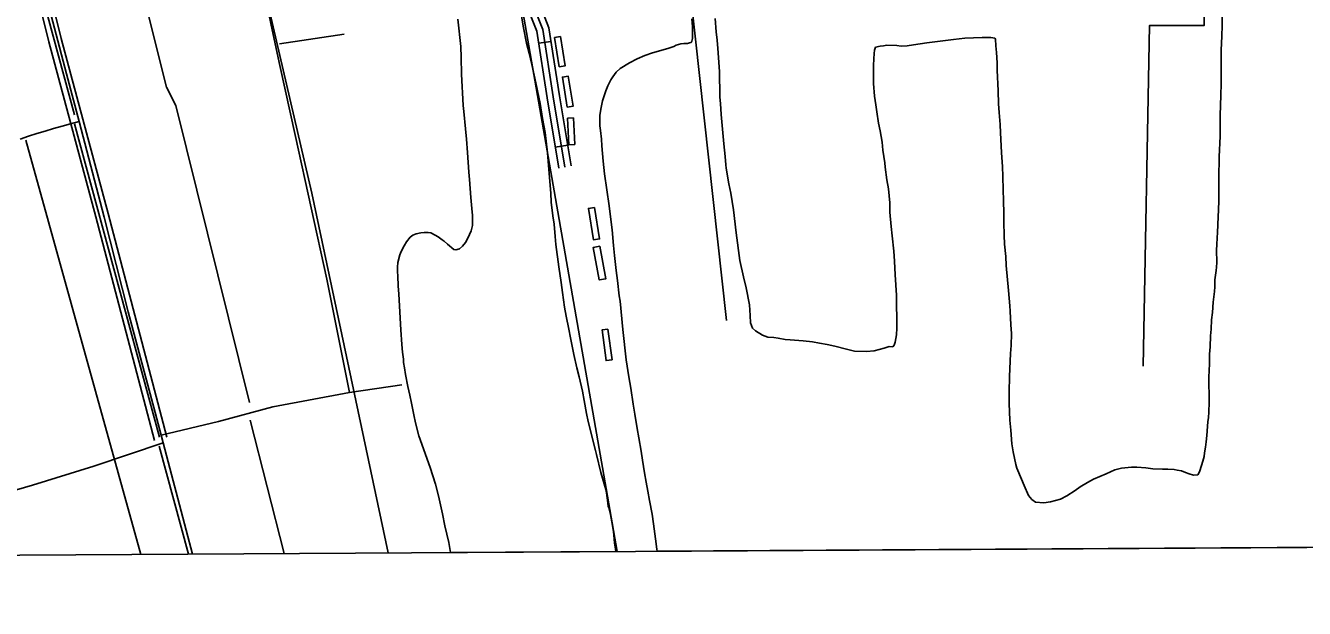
# Model space of a CAD drawing. Extents: x 3477039 to 3515015, y 546746 to 572297.
# Drawn here: x 3488491 to 3491528, y 555318 to 556703 of the extents above; entities that cross this region are included whole.
import ezdxf

# ---------------------------------------------------------------- set-up
doc = ezdxf.new("R2010")
doc.units = 0
for name, color, linetype in [('V-ANNO-SYMB', 7, 'Continuous'), ('V-BLDG-OTLN', 7, 'Continuous'), ('V-DTCH-CNTR', 7, 'Continuous'), ('V-ROAD-CNTR', 7, 'Continuous'), ('V-SITE-VEGE', 7, 'Continuous'), ('V-TOPO-SHOR', 7, 'Continuous')]:
    doc.layers.add(name, color=color, linetype=linetype)

msp = doc.modelspace()

# ---------------------------------------------------------------- linework, layer by layer
at = {"layer": 'V-ANNO-SYMB'}
msp.add_lwpolyline([(3487280.7, 555437.8), (3500171.5, 555514.5), (3500191.1, 552220.1), (3487300.3, 552143.4)], close=True, dxfattribs=at)
at = {"layer": 'V-BLDG-OTLN'}
for points in [[(3489758.4, 556604.7), (3489772.3, 556606.9), (3489761.3, 556676.7), (3489747.4, 556674.5)], [(3489777.3, 556509.2), (3489791.2, 556511.4), (3489779.9, 556582.6), (3489766, 556580.4)], [(3489781.3, 556419.9), (3489795.3, 556420.6), (3489792.1, 556483.6), (3489778.2, 556482.9)], [(3489842.4, 556270.9), (3489854.1, 556196.2), (3489839.3, 556193.9), (3489827.6, 556268.6)], [(3489854.9, 556178.5), (3489869.3, 556101.5), (3489853.3, 556098.5), (3489838.8, 556175.5)], [(3489874.1, 555981.7), (3489883.9, 555909), (3489869.6, 555907), (3489859.9, 555979.8)]]:
    msp.add_lwpolyline(points, close=True, dxfattribs=at)
at = {"layer": 'V-DTCH-CNTR'}
for p, q in [((3489206.2, 556100.7), (3489260.5, 555831.6)), ((3489260.5, 555831.6), (3489384.5, 555849.4))]:
    msp.add_line(p, q, dxfattribs=at)
for points in [[(3488282.1, 557775.9), (3488303.5, 557690.8), (3488325.2, 557605.7), (3488347.2, 557520.8), (3488369.4, 557435.9), (3488420.3, 557245.3), (3488473.4, 557033.4), (3488531.1, 556805.8), (3488588.5, 556587.9), (3488618.1, 556474.9), (3488677.4, 556247.5), (3488734.8, 556023), (3488798.7, 555783.4), (3488813.4, 555730), (3488818, 555711.9), (3488872.3, 555503.9), (3488887.1, 555447.3)], [(3488922, 557429.1), (3488935, 557362.4), (3488948.2, 557295.6), (3488961.7, 557228.9), (3488975.5, 557162.3), (3488989.5, 557095.7), (3489003.8, 557029.2), (3489022.5, 556945.1), (3489040.9, 556861), (3489059.1, 556776.8), (3489077, 556692.6), (3489094.6, 556608.3), (3489132.1, 556439.1), (3489169.2, 556270), (3489206.2, 556100.7)], [(3488478.1, 556433.2), (3488497.9, 556439.9), (3488517.7, 556446.3), (3488537.7, 556452.4), (3488557.7, 556458.4), (3488577.8, 556464.1), (3488597.9, 556469.6), (3488618.1, 556474.9)], [(3488813.4, 555730), (3488949, 555762.7), (3489078.2, 555797), (3489260.5, 555831.6)], [(3488818, 555711.9), (3488653.4, 555656.5), (3488507.5, 555610.9), (3488411.8, 555583.1)]]:
    msp.add_lwpolyline(points, dxfattribs=at)
at = {"layer": 'V-ROAD-CNTR'}
for p, q in [((3489709.4, 556660.8), (3489739, 556665.4)), ((3489749, 556413.8), (3489778.6, 556418.7))]:
    msp.add_line(p, q, dxfattribs=at)
for points in [[(3489367.1, 558851.3), (3489399.3, 558654.4), (3489455.9, 558318.9), (3489494.9, 558060.8), (3489546.5, 557756), (3489561, 557626.7), (3489580.5, 557523.9), (3489624.3, 557271.6), (3489638, 557183.9), (3489646.8, 557086.5), (3489651.3, 556962.9), (3489686.4, 556777.8), (3489719.5, 556693.6), (3489744.3, 556533.5), (3489772, 556366.9)], [(3489757.2, 556364.4), (3489729.5, 556531.1), (3489704.9, 556689.7), (3489671.9, 556773.6), (3489636.3, 556961.2), (3489631.8, 557085.6), (3489623.1, 557182.1), (3489609.5, 557269.2), (3489565.7, 557521.2), (3489547, 557620.2)], [(3489786.8, 556369.4), (3489759.1, 556535.9), (3489734, 556697.6), (3489700.9, 556782), (3489666.2, 556964.5), (3489661.7, 557087.5), (3489652.9, 557185.8), (3489639.1, 557274.1), (3489595.2, 557526.5), (3489578.5, 557614.8)], [(3488403.8, 557237.3), (3488546.3, 556664.4), (3488658.2, 556248.7), (3488797.5, 555717.3)], [(3488432.8, 557245), (3488575.4, 556671.9), (3488687.2, 556256.4), (3488826.5, 555724.9)]]:
    msp.add_lwpolyline(points, dxfattribs=at)
at = {"layer": 'V-SITE-VEGE'}
for p, q in [((3491332.8, 556702.8), (3491332.5, 556796.2)), ((3489663.5, 556758), (3489673.2, 556697.4)), ((3489524.6, 556653), (3489517.9, 556717.9)), ((3490074.4, 556700.2), (3490073.1, 556719.1)), ((3490128.5, 556719.4), (3490130.8, 556688)), ((3489673.2, 556697.4), (3489680.6, 556661.3)), ((3490074.9, 556685.6), (3490074.4, 556700.2)), ((3490075, 556672.3), (3490074.9, 556685.6)), ((3490130.8, 556688), (3490133, 556668.2)), ((3491331.6, 556677.9), (3491332.8, 556702.8)), ((3489680.6, 556661.3), (3489687.2, 556637.7)), ((3490030.3, 556653.2), (3490036.3, 556656.2)), ((3490036.3, 556656.2), (3490047.1, 556659.7)), ((3490047.1, 556659.7), (3490053.9, 556660.1)), ((3490053.9, 556660.1), (3490063, 556660.2)), ((3490063, 556660.2), (3490067.7, 556661.5)), ((3490067.7, 556661.5), (3490071.6, 556662.8)), ((3490071.6, 556662.8), (3490073.3, 556666.2)), ((3490073.3, 556666.2), (3490075, 556672.3)), ((3490133, 556668.2), (3490134.8, 556648.4)), ((3490528.3, 556654.6), (3490536.1, 556656)), ((3490536.1, 556656), (3490559.7, 556655.6)), ((3490559.7, 556655.6), (3490570, 556653.9)), ((3490584.2, 556654.8), (3490599.7, 556657.1)), ((3490599.7, 556657.1), (3490631.1, 556661.9)), ((3490631.1, 556661.9), (3490694.3, 556669.9)), ((3490694.3, 556669.9), (3490721.4, 556672.6)), ((3490721.4, 556672.6), (3490762.2, 556674.4)), ((3490762.2, 556674.4), (3490783.3, 556674.5)), ((3490783.3, 556674.5), (3490792.8, 556673.3)), ((3490792.8, 556673.3), (3490794.1, 556670.3)), ((3490794.1, 556670.3), (3490795, 556654.8)), ((3491330.5, 556644.8), (3491331.6, 556677.9)), ((3489525.1, 556627.2), (3489524.6, 556653)), ((3489526.5, 556587.6), (3489525.1, 556627.2)), ((3489687.2, 556637.7), (3489693.3, 556610.6)), ((3489943.5, 556624), (3489961.6, 556631.8)), ((3489961.6, 556631.8), (3489979.6, 556637.9)), ((3489979.6, 556637.9), (3490016.1, 556648.4)), ((3490016.1, 556648.4), (3490030.3, 556653.2)), ((3490134.8, 556648.4), (3490138.5, 556593.4)), ((3490505.2, 556623.6), (3490506.5, 556636.5)), ((3490506.5, 556636.5), (3490506.9, 556644.2)), ((3490506.9, 556644.2), (3490509.4, 556651.6)), ((3490509.4, 556651.6), (3490520.2, 556653.7)), ((3490520.2, 556653.7), (3490528.3, 556654.6)), ((3490570, 556653.9), (3490584.2, 556654.8)), ((3490795, 556654.8), (3490796.3, 556638.9)), ((3490796.3, 556638.9), (3490798.1, 556614.4)), ((3491330.1, 556622.8), (3491330.5, 556644.8)), ((3489693.3, 556610.6), (3489702.9, 556566.8)), ((3489893.8, 556592), (3489903.2, 556600.7)), ((3489903.2, 556600.7), (3489925.5, 556614.5)), ((3489925.5, 556614.5), (3489943.5, 556624)), ((3490504.4, 556608.1), (3490505.2, 556623.6)), ((3490504.6, 556565.5), (3490504.4, 556608.1)), ((3490798.1, 556614.4), (3490798.2, 556596.7)), ((3490798.2, 556596.7), (3490800.5, 556548.1)), ((3491330.3, 556566.9), (3491330.1, 556622.8)), ((3489530.2, 556512.8), (3489526.5, 556587.6)), ((3489702.9, 556566.8), (3489713, 556517.4)), ((3489874.1, 556560.1), (3489880.9, 556573.9)), ((3489880.9, 556573.9), (3489885.2, 556581.2)), ((3489885.2, 556581.2), (3489893.8, 556592)), ((3490138.5, 556593.4), (3490138.6, 556571.4)), ((3490138.6, 556571.4), (3490139.5, 556556.4)), ((3490506.9, 556535), (3490504.6, 556565.5)), ((3491329.6, 556535.5), (3491330.3, 556566.9)), ((3489860.9, 556523.9), (3489869, 556547.6)), ((3489869, 556547.6), (3489874.1, 556560.1)), ((3490139.5, 556556.4), (3490140, 556533.2)), ((3490509.9, 556514.4), (3490506.9, 556535)), ((3490800.5, 556548.1), (3490801.5, 556517.2)), ((3491328.4, 556515.7), (3491329.6, 556535.5)), ((3489531.6, 556498.6), (3489530.2, 556512.8)), ((3489713, 556517.4), (3489718.7, 556482.1)), ((3489855, 556490.4), (3489857.5, 556508.4)), ((3489857.5, 556508.4), (3489860.9, 556523.9)), ((3490140, 556533.2), (3490140.9, 556518.1)), ((3490140.9, 556518.1), (3490142.7, 556491.5)), ((3490512.1, 556498), (3490509.9, 556514.4)), ((3490801.5, 556517.2), (3490802.9, 556496.5)), ((3491328, 556487.8), (3491328.4, 556515.7)), ((3489536, 556457.8), (3489531.6, 556498.6)), ((3489718.7, 556482.1), (3489724.9, 556448.6)), ((3489854.6, 556480.5), (3489855, 556490.4)), ((3489855.1, 556464.6), (3489854.6, 556480.5)), ((3490142.7, 556491.5), (3490149, 556422.2)), ((3490516.6, 556470.9), (3490512.1, 556498)), ((3490802.9, 556496.5), (3490805.1, 556467.7)), ((3491328.1, 556468.9), (3491328, 556487.8)), ((3489537.9, 556433.3), (3489536, 556457.8)), ((3489724.9, 556448.6), (3489730.6, 556400.9)), ((3489856.5, 556453.4), (3489855.1, 556464.6)), ((3489858.3, 556433.2), (3489856.5, 556453.4)), ((3490520.5, 556452.9), (3490516.6, 556470.9)), ((3490524.9, 556426.3), (3490520.5, 556452.9)), ((3490805.1, 556467.7), (3490806.1, 556448)), ((3490806.1, 556448), (3490808.8, 556401.5)), ((3491327.4, 556440), (3491328.1, 556468.9)), ((3489540.6, 556401), (3489537.9, 556433.3)), ((3489859.6, 556417.3), (3489858.3, 556433.2)), ((3489862.3, 556380.7), (3489859.6, 556417.3)), ((3490149, 556422.2), (3490152.2, 556391.7)), ((3490527.1, 556407.3), (3490524.9, 556426.3)), ((3491325.4, 556391), (3491327.4, 556440)), ((3489543.7, 556355), (3489540.6, 556401)), ((3489730.6, 556400.9), (3489732.5, 556370.4)), ((3490152.2, 556391.7), (3490153.9, 556372.4)), ((3490531.5, 556376.8), (3490527.1, 556407.3)), ((3490808.8, 556401.5), (3490810.7, 556367.1)), ((3491325.4, 556381.1), (3491325.4, 556391)), ((3489545.5, 556337.4), (3489543.7, 556355)), ((3489732.5, 556370.4), (3489738.3, 556304.6)), ((3489865.5, 556350.6), (3489862.3, 556380.7)), ((3490153.9, 556372.4), (3490154.4, 556363.8)), ((3490154.4, 556363.8), (3490161, 556326.8)), ((3490532.4, 556366.9), (3490531.5, 556376.8)), ((3490536.4, 556336.8), (3490532.4, 556366.9)), ((3490810.7, 556367.1), (3490811.6, 556345.2)), ((3491324.7, 556351), (3491325.4, 556381.1)), ((3489548.7, 556294.8), (3489545.5, 556337.4)), ((3489876.5, 556275), (3489865.5, 556350.6)), ((3490161, 556326.8), (3490165.8, 556304.9)), ((3490539.9, 556314.9), (3490536.4, 556336.8)), ((3490811.6, 556345.2), (3490812.2, 556311.7)), ((3491324.9, 556304.1), (3491324.7, 556351)), ((3489550.5, 556268.2), (3489548.7, 556294.8)), ((3489738.3, 556304.6), (3489739.3, 556283.5)), ((3490165.8, 556304.9), (3490172, 556265.4)), ((3490543.1, 556281.4), (3490539.9, 556314.9)), ((3490812.2, 556311.7), (3490813.1, 556288.4)), ((3491324.5, 556287.4), (3491324.9, 556304.1)), ((3489552.7, 556251.4), (3489550.5, 556268.2)), ((3489739.3, 556283.5), (3489743.3, 556251.3)), ((3489880.9, 556242.3), (3489876.5, 556275)), ((3490172, 556265.4), (3490178.2, 556210.8)), ((3490543.6, 556259.5), (3490543.1, 556281.4)), ((3490813.1, 556288.4), (3490813.7, 556255.7)), ((3491322.9, 556249.1), (3491324.1, 556264.6)), ((3491324.1, 556264.6), (3491324.5, 556287.4)), ((3489552, 556227.7), (3489552.7, 556251.4)), ((3489743.3, 556251.3), (3489745.9, 556231.1)), ((3489745.9, 556231.1), (3489749, 556201.8)), ((3489884, 556217.8), (3489880.9, 556242.3)), ((3490546.7, 556225.9), (3490543.6, 556259.5)), ((3490813.7, 556255.7), (3490814.2, 556235.1)), ((3490814.2, 556235.1), (3490815.2, 556204.6)), ((3491321.8, 556210.8), (3491322.9, 556249.1)), ((3489396, 556188.9), (3489404.6, 556200.1)), ((3489404.6, 556200.1), (3489411, 556204.8)), ((3489411, 556204.8), (3489418.3, 556208.3)), ((3489418.3, 556208.3), (3489429.9, 556210.9)), ((3489429.9, 556210.9), (3489437.2, 556211.4)), ((3489437.2, 556211.4), (3489447.1, 556211.4)), ((3489447.1, 556211.4), (3489453.5, 556210.6)), ((3489453.5, 556210.6), (3489463.9, 556205)), ((3489463.9, 556205), (3489470.8, 556200.8)), ((3489470.8, 556200.8), (3489480.3, 556193.5)), ((3489541.3, 556198), (3489549, 556215.3)), ((3489549, 556215.3), (3489552, 556227.7)), ((3489749, 556201.8), (3489750, 556182.9)), ((3489887.2, 556180.4), (3489884, 556217.8)), ((3490178.2, 556210.8), (3490187.5, 556144.6)), ((3490548.5, 556203.1), (3490546.7, 556225.9)), ((3490552.5, 556167), (3490548.5, 556203.1)), ((3490815.2, 556204.6), (3490815.7, 556183.9)), ((3491321, 556199.2), (3491321.8, 556210.8)), ((3489382.7, 556166.5), (3489390, 556179.8)), ((3489390, 556179.8), (3489396, 556188.9)), ((3489480.3, 556193.5), (3489485.4, 556190.5)), ((3489485.4, 556190.5), (3489493.2, 556183.7)), ((3489493.2, 556183.7), (3489507.9, 556171.2)), ((3489507.9, 556171.2), (3489512.6, 556170)), ((3489512.6, 556170), (3489521.6, 556172.6)), ((3489521.6, 556172.6), (3489528.5, 556178.6)), ((3489528.5, 556178.6), (3489535.8, 556187.7)), ((3489535.8, 556187.7), (3489541.3, 556198)), ((3489750, 556182.9), (3489757, 556130)), ((3489889.8, 556156.3), (3489887.2, 556180.4)), ((3490815.7, 556183.9), (3490818.4, 556154.3)), ((3491319.3, 556169.9), (3491320.2, 556182)), ((3491319.5, 556140.3), (3491319.3, 556169.9)), ((3491320.2, 556182), (3491321, 556199.2)), ((3489374.3, 556128.6), (3489374.7, 556139.8)), ((3489374.7, 556139.8), (3489379.8, 556157.9)), ((3489379.8, 556157.9), (3489382.7, 556166.5)), ((3489893.4, 556121.1), (3489889.8, 556156.3)), ((3490187.5, 556144.6), (3490195.8, 556106.3)), ((3490554.4, 556142.9), (3490552.5, 556167)), ((3490556.2, 556110.7), (3490554.4, 556142.9)), ((3490818.4, 556154.3), (3490819.7, 556132.8)), ((3491319.1, 556128.6), (3491319.5, 556140.3)), ((3489374.3, 556118.7), (3489374.3, 556128.6)), ((3489374.8, 556107.5), (3489374.3, 556118.7)), ((3489757, 556130), (3489762.8, 556092.6)), ((3489896.5, 556097.4), (3489893.4, 556121.1)), ((3490559.4, 556062.5), (3490556.2, 556110.7)), ((3490819.7, 556132.8), (3490825.1, 556073.4)), ((3491315.3, 556099), (3491318.2, 556120.9)), ((3491318.2, 556120.9), (3491319.1, 556128.6)), ((3489376.2, 556084.3), (3489374.8, 556107.5)), ((3489377.5, 556064.9), (3489376.2, 556084.3)), ((3489762.8, 556092.6), (3489765.9, 556068.6)), ((3489901, 556060.5), (3489896.5, 556097.4)), ((3490195.8, 556106.3), (3490202.4, 556080.1)), ((3490202.4, 556080.1), (3490209.8, 556039.3)), ((3491314.1, 556071.4), (3491314.9, 556082.6)), ((3491314.9, 556082.6), (3491315.3, 556099)), ((3489382.2, 555980.2), (3489377.5, 556064.9)), ((3489765.9, 556068.6), (3489770.7, 556034.2)), ((3489903.1, 556048.4), (3489901, 556060.5)), ((3489909.4, 555980.9), (3489903.1, 556048.4)), ((3490559.7, 555984.3), (3490559.4, 556062.5)), ((3490825.1, 556073.4), (3490828.3, 556036.9)), ((3491311.2, 556046), (3491314.1, 556071.4)), ((3489770.7, 556034.2), (3489774.7, 556012.3)), ((3490209.8, 556039.3), (3490211.6, 556014.3)), ((3490828.3, 556036.9), (3490829.2, 556024.4)), ((3490829.2, 556024.4), (3490831, 555992.2)), ((3491307.1, 556003.9), (3491309.2, 556021.1)), ((3491309.2, 556021.1), (3491311.2, 556046)), ((3489774.7, 556012.3), (3489780.8, 555981.3)), ((3490211.6, 556014.3), (3490212.6, 555996.7)), ((3490212.6, 555996.7), (3490217.3, 555983.8)), ((3490831, 555992.2), (3490832, 555971.5)), ((3491306.3, 555981.5), (3491307.1, 556003.9)), ((3489384.9, 555945), (3489382.2, 555980.2)), ((3489780.8, 555981.3), (3489785.2, 555961.1)), ((3489785.2, 555961.1), (3489788.7, 555941.4)), ((3489917.4, 555909.2), (3489909.4, 555980.9)), ((3490217.3, 555983.8), (3490224.3, 555977.4)), ((3490224.3, 555977.4), (3490241.1, 555967.2)), ((3490241.1, 555967.2), (3490254, 555962.9)), ((3490254, 555962.9), (3490268.2, 555961.7)), ((3490268.2, 555961.7), (3490278.5, 555960.4)), ((3490278.5, 555960.4), (3490294.9, 555957.5)), ((3490294.9, 555957.5), (3490306.5, 555956.2)), ((3490556.4, 555950.7), (3490558.9, 555968.4)), ((3490558.9, 555968.4), (3490559.7, 555984.3)), ((3490832, 555971.5), (3490831.2, 555943.2)), ((3491303.9, 555939.4), (3491305.1, 555966)), ((3491305.1, 555966), (3491306.3, 555981.5)), ((3489385.8, 555927.4), (3489384.9, 555945)), ((3489388.5, 555910.2), (3489385.8, 555927.4)), ((3489788.7, 555941.4), (3489793.1, 555921.2)), ((3490306.5, 555956.2), (3490337.9, 555954.2)), ((3490337.9, 555954.2), (3490359.8, 555951.7)), ((3490359.8, 555951.7), (3490376.2, 555948.7)), ((3490376.2, 555948.7), (3490394.7, 555944.9)), ((3490394.7, 555944.9), (3490412.8, 555941.6)), ((3490412.8, 555941.6), (3490440.7, 555934.4)), ((3490440.7, 555934.4), (3490459.7, 555929.7)), ((3490459.7, 555929.7), (3490487.6, 555928.5)), ((3490487.6, 555928.5), (3490506.1, 555930.3)), ((3490506.1, 555930.3), (3490530.2, 555936.4)), ((3490530.2, 555936.4), (3490541.8, 555940.3)), ((3490541.8, 555940.3), (3490550.8, 555939.5)), ((3490550.8, 555939.5), (3490553.8, 555943.8)), ((3490553.8, 555943.8), (3490556.4, 555950.7)), ((3490831.2, 555943.2), (3490830, 555923.8)), ((3491302.7, 555922.6), (3491303.9, 555939.4)), ((3489388.9, 555905), (3489388.5, 555910.2)), ((3489388.9, 555902.4), (3489388.9, 555905)), ((3489390.7, 555889.5), (3489388.9, 555902.4)), ((3489793.1, 555921.2), (3489800.5, 555890.2)), ((3489923.6, 555868.8), (3489917.4, 555909.2)), ((3490830, 555923.8), (3490827.2, 555869.6)), ((3491301.5, 555884.7), (3491302.3, 555898.1)), ((3491302.3, 555898.1), (3491302.7, 555922.6)), ((3489393.3, 555873.6), (3489390.7, 555889.5)), ((3489399, 555845.3), (3489393.3, 555873.6)), ((3489800.5, 555890.2), (3489805.3, 555868.3)), ((3489805.3, 555868.3), (3489813.6, 555834.4)), ((3489928.4, 555841.7), (3489923.6, 555868.8)), ((3490827.2, 555869.6), (3490826.9, 555832.6)), ((3491301.1, 555865.8), (3491301.5, 555884.7)), ((3491301.2, 555850.7), (3491301.1, 555865.8)), ((3489403.4, 555825.1), (3489399, 555845.3)), ((3489934.2, 555803.9), (3489928.4, 555841.7)), ((3491301.7, 555825.8), (3491301.2, 555850.7)), ((3489407.8, 555805.7), (3489403.4, 555825.1)), ((3489413, 555777.8), (3489407.8, 555805.7)), ((3489813.6, 555834.4), (3489817.2, 555812.4)), ((3489817.2, 555812.4), (3489823.3, 555781.5)), ((3490826.9, 555832.6), (3490827, 555805.1)), ((3490827, 555805.1), (3490828.4, 555765.5)), ((3491300.6, 555784.5), (3491301.8, 555808.2)), ((3491301.8, 555808.2), (3491301.7, 555825.8)), ((3489417, 555758.9), (3489413, 555777.8)), ((3489823.3, 555781.5), (3489827.3, 555762.6)), ((3489938.1, 555779.8), (3489934.2, 555803.9)), ((3489943.4, 555745.4), (3489938.1, 555779.8)), ((3491299.8, 555771.6), (3491300.6, 555784.5)), ((3489424.8, 555728.4), (3489417, 555758.9)), ((3489827.3, 555762.6), (3489844.3, 555693.8)), ((3489947, 555723.5), (3489943.4, 555745.4)), ((3490828.4, 555765.5), (3490830.3, 555741.9)), ((3491296.9, 555739.3), (3491297.7, 555751.4)), ((3491297.7, 555751.4), (3491298.5, 555761.3)), ((3491298.5, 555761.3), (3491299.8, 555771.6)), ((3489451.8, 555653.2), (3489424.8, 555728.4)), ((3489953.1, 555692.1), (3489947, 555723.5)), ((3490830.3, 555741.9), (3490833.4, 555709.6)), ((3491293.2, 555701.5), (3491294.4, 555714)), ((3491294.4, 555714), (3491296.1, 555729)), ((3491296.1, 555729), (3491296.9, 555739.3)), ((3489844.3, 555693.8), (3489846.5, 555684)), ((3489846.5, 555684), (3489857, 555641)), ((3489956.2, 555670.6), (3489953.1, 555692.1)), ((3490833.4, 555709.6), (3490836, 555690.3)), ((3490836, 555690.3), (3490842.2, 555660.2)), ((3491289.8, 555679.5), (3491290.6, 555687.7)), ((3491290.6, 555687.7), (3491293.2, 555701.5)), ((3489464.4, 555613.7), (3489451.8, 555653.2)), ((3489961, 555640.5), (3489956.2, 555670.6)), ((3490842.2, 555660.2), (3490845.2, 555651.2)), ((3491093.4, 555651.7), (3491117, 555653.5)), ((3491117, 555653.5), (3491129.9, 555653.6)), ((3491129.9, 555653.6), (3491151, 555652.3)), ((3491278.8, 555642.5), (3491283.4, 555657.6)), ((3491283.4, 555657.6), (3491286.8, 555667.9)), ((3491286.8, 555667.9), (3491289.8, 555679.5)), ((3489857, 555641), (3489869.2, 555601)), ((3489965, 555618.6), (3489961, 555640.5)), ((3490845.2, 555651.2), (3490855.6, 555625)), ((3490855.6, 555625), (3490862.2, 555610)), ((3491013.1, 555617.8), (3491027.2, 555625.2)), ((3491027.2, 555625.2), (3491041.8, 555631.3)), ((3491041.8, 555631.3), (3491056.9, 555638.2)), ((3491056.9, 555638.2), (3491077.9, 555647.3)), ((3491077.9, 555647.3), (3491093.4, 555651.7)), ((3491151, 555652.3), (3491168.2, 555649.8)), ((3491168.2, 555649.8), (3491190.6, 555649.1)), ((3491190.6, 555649.1), (3491203.5, 555649.1)), ((3491203.5, 555649.1), (3491218.5, 555648.3)), ((3491218.5, 555648.3), (3491225.4, 555646.6)), ((3491225.4, 555646.6), (3491235.8, 555644.9)), ((3491235.8, 555644.9), (3491245.2, 555641.1)), ((3491245.2, 555641.1), (3491253.8, 555638.1)), ((3491253.8, 555638.1), (3491264.2, 555634.7)), ((3491264.2, 555634.7), (3491274.5, 555636)), ((3491274.5, 555636), (3491278.8, 555642.5)), ((3489471.8, 555585.8), (3489464.4, 555613.7)), ((3489869.2, 555601), (3489870.5, 555592.9)), ((3489870.5, 555592.9), (3489874, 555569.2)), ((3489968.5, 555597.1), (3489965, 555618.6)), ((3489972.9, 555574.8), (3489968.5, 555597.1)), ((3490862.2, 555610), (3490872.6, 555586.8)), ((3490963.3, 555585.4), (3490983.5, 555598.8)), ((3490983.5, 555598.8), (3490995.1, 555607.5)), ((3490995.1, 555607.5), (3491013.1, 555617.8)), ((3489481, 555542.8), (3489471.8, 555585.8)), ((3489874, 555569.2), (3489874.9, 555560.2)), ((3489978.6, 555542.1), (3489972.9, 555574.8)), ((3490872.6, 555586.8), (3490880.8, 555577.3)), ((3490880.8, 555577.3), (3490889.4, 555570.9)), ((3490889.4, 555570.9), (3490908.8, 555569.3)), ((3490908.8, 555569.3), (3490925.1, 555571.1)), ((3490925.1, 555571.1), (3490948.7, 555578)), ((3490948.7, 555578), (3490963.3, 555585.4)), ((3489486.7, 555514.4), (3489481, 555542.8)), ((3489874.9, 555560.2), (3489875.8, 555558.1)), ((3489875.8, 555558.1), (3489879.7, 555541.3)), ((3489879.7, 555541.3), (3489883.6, 555523.7)), ((3489982.1, 555518.9), (3489978.6, 555542.1)), ((3489495.9, 555474.5), (3489486.7, 555514.4)), ((3489883.6, 555523.7), (3489887.2, 555500)), ((3489987, 555483.6), (3489982.1, 555518.9)), ((3489500.4, 555451), (3489495.9, 555474.5)), ((3489887.2, 555500), (3489888.1, 555492.7)), ((3489888.1, 555492.7), (3489889.8, 555473.8)), ((3489889.8, 555473.8), (3489891.6, 555459.2)), ((3489990.1, 555458.7), (3489987, 555483.6)), ((3489892.6, 555453.3), (3489500.4, 555451)), ((3489891.6, 555459.2), (3489892.6, 555453.3)), ((3489990.7, 555453.9), (3489990.1, 555458.7)), ((3492602.8, 555469.4), (3489990.7, 555453.9))]:
    msp.add_line(p, q, dxfattribs=at)
at = {"layer": 'V-TOPO-SHOR'}
for p, q in [((3489975.2, 557634.7), (3490155.8, 556002.5)), ((3488607, 556491.2), (3488410, 557224.4)), ((3489093.7, 556659.2), (3489247.8, 556682.3)), ((3488809.5, 555725.2), (3488607, 556469.3)), ((3488492.1, 556431), (3488764.5, 555446.6))]:
    msp.add_line(p, q, dxfattribs=at)
for points in [[(3491369.1, 559310.3), (3491296.9, 557381.9), (3491289.7, 556703), (3491159.7, 556703), (3491145.2, 555894.1)], [(3489895.7, 555453.3), (3489657.4, 556818.6), (3489520.2, 557576.9)], [(3489352, 555450.1), (3489170.8, 556304.7), (3488916.4, 557399)], [(3488639.8, 557301), (3488825.9, 556556.8), (3488847.8, 556513.1), (3489022.9, 555807.2)], [(3489024.3, 555765.2), (3489105.2, 555448.6)], [(3488808.6, 555703.6), (3488877.8, 555447.3)]]:
    msp.add_lwpolyline(points, dxfattribs=at)

doc.saveas('drawing.dxf')
